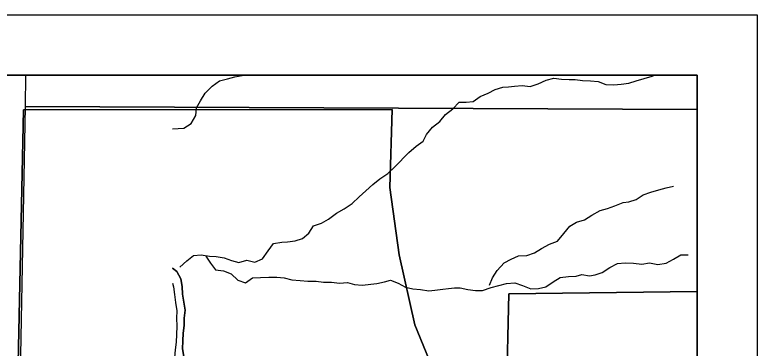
# Model space of a CAD drawing. Extents: x 0 to 34, y 0 to 22.
# Drawn here: x 12.978 to 14.213, y 10.011 to 10.565 of the extents above; entities that cross this region are included whole.
import ezdxf

# ---------------------------------------------------------------- set-up
doc = ezdxf.new("R2010")
doc.units = 0
for name, color, linetype in [('GM_X_Corporation', 7, 'Continuous'), ('GM_X_Major_River', 7, 'Continuous'), ('GM_X_Minor_River', 7, 'Continuous'), ('GM_X_Rail_Line', 7, 'Continuous'), ('SH_Cut_Line', 7, 'Continuous'), ('SH_Data', 7, 'Continuous')]:
    doc.layers.add(name, color=color, linetype=linetype)

msp = doc.modelspace()

# ---------------------------------------------------------------- linework, layer by layer
at = {"layer": 'GM_X_Corporation'}
msp.add_lwpolyline([(14.1135, 10.1047), (14.1135, 10.4647), (11.9896, 10.4647), (11.9902, 10.4375), (11.7983, 10.4305), (11.8108, 9.8914), (11.5392, 9.8926), (11.5211, 9.7826), (12.0067, 9.6607), (12.9148, 9.4291), (12.9728, 9.4593), (12.9927, 10.4066), (13.606, 10.4076), (13.6021, 10.2777), (13.6177, 10.1659), (13.6438, 10.0496), (13.6816, 9.9572), (13.6987, 9.9173), (13.7275, 9.9315), (13.7966, 9.9333), (13.8002, 10.1009)], close=True, dxfattribs=at)
msp.add_lwpolyline([(14.1135, 7.5799), (14.1135, 10.1047), (13.8002, 10.1009), (13.7966, 9.9333), (13.7275, 9.9315), (13.6987, 9.9173), (13.6816, 9.9572), (13.6438, 10.0496), (13.6177, 10.1659), (13.6021, 10.2777), (13.606, 10.4076), (12.9927, 10.4066), (12.9728, 9.4593)], dxfattribs=at)
at = {"layer": 'GM_X_Major_River'}
for points in [[(13.3309, 9.9752), (13.3168, 9.9702), (13.305, 9.9622), (13.2933, 9.9594), (13.2803, 9.9601), (13.2674, 9.9699), (13.2612, 9.9832), (13.2592, 9.9965), (13.2572, 10.0094), (13.2579, 10.0227), (13.2582, 10.0356), (13.26, 10.0481), (13.2599, 10.0607), (13.2614, 10.0736), (13.2594, 10.0869), (13.257, 10.1002), (13.2566, 10.1131), (13.2542, 10.1256), (13.2477, 10.1381), (13.2404, 10.1433)], [(13.2404, 10.1433), (13.2477, 10.1381), (13.2542, 10.1256), (13.2566, 10.1131), (13.257, 10.1002), (13.2594, 10.0869), (13.2614, 10.0736), (13.2599, 10.0607), (13.26, 10.0481), (13.2582, 10.0356), (13.2579, 10.0227), (13.2572, 10.0094), (13.2592, 9.9965), (13.2612, 9.9832), (13.2674, 9.9699), (13.2803, 9.9601), (13.2933, 9.9594), (13.305, 9.9622), (13.3168, 9.9702), (13.331, 9.9752)], [(13.2404, 10.1188), (13.2421, 10.1126), (13.2437, 10.0997), (13.2457, 10.0864), (13.2477, 10.0728), (13.247, 10.0602), (13.2475, 10.0473), (13.2472, 10.0332), (13.2465, 10.0207), (13.2451, 10.0078), (13.244, 9.9949), (13.2483, 9.9827), (13.2525, 9.9698), (13.2602, 9.9573), (13.2747, 9.9512)], [(13.2404, 10.1188), (13.2421, 10.1126), (13.2437, 10.0997), (13.2457, 10.0864), (13.2477, 10.0728), (13.247, 10.0602), (13.2475, 10.0473), (13.2472, 10.0332), (13.2465, 10.0207), (13.2451, 10.0078), (13.244, 9.9949), (13.2483, 9.9827), (13.2525, 9.9698), (13.2602, 9.9573), (13.2751, 9.9511)]]:
    msp.add_lwpolyline(points, dxfattribs=at)
at = {"layer": 'GM_X_Minor_River'}
for points in [[(13.2404, 10.3751), (13.25, 10.3758), (13.2595, 10.3766), (13.2716, 10.3843), (13.2795, 10.3973), (13.2806, 10.4099), (13.2869, 10.4217), (13.2948, 10.4344), (13.3065, 10.4462), (13.319, 10.4551), (13.3319, 10.4586), (13.3444, 10.4618), (13.3566, 10.4641), (13.3585, 10.4647)], [(13.2526, 10.1451), (13.2644, 10.1555), (13.2757, 10.1647), (13.2882, 10.166), (13.3019, 10.1634), (13.3134, 10.1627), (13.3267, 10.1609), (13.3389, 10.1561), (13.3511, 10.1531), (13.364, 10.1566), (13.3777, 10.1537), (13.3902, 10.1588), (13.3996, 10.1721), (13.4087, 10.1844), (13.4223, 10.1868), (13.4318, 10.1872), (13.4448, 10.1892), (13.4569, 10.1931), (13.4675, 10.2016), (13.475, 10.2138), (13.4883, 10.2185), (13.5004, 10.2251), (13.5132, 10.2351), (13.5265, 10.2424), (13.5393, 10.2513), (13.551, 10.2624), (13.5624, 10.2724), (13.5741, 10.2827), (13.5858, 10.2923), (13.599, 10.3008), (13.6104, 10.3123), (13.6338, 10.3361), (13.6462, 10.3465), (13.6579, 10.3546), (13.6632, 10.366), (13.6734, 10.3779), (13.6854, 10.3875), (13.6949, 10.399), (13.707, 10.4082), (13.7175, 10.4197), (13.7293, 10.4195), (13.7411, 10.4207), (13.7524, 10.4288), (13.7657, 10.4346), (13.7774, 10.4404), (13.79, 10.4443), (13.7999, 10.4451), (13.8094, 10.446), (13.8227, 10.4472), (13.836, 10.4458), (13.8489, 10.4501), (13.8621, 10.4563), (13.8751, 10.4594), (13.888, 10.4576), (13.9009, 10.4573), (13.9104, 10.4574), (13.9226, 10.4556), (13.9363, 10.4553), (13.9489, 10.4539), (13.9619, 10.4487), (13.9748, 10.4484), (13.9873, 10.4496), (13.9999, 10.4512), (14.0124, 10.4551), (14.0257, 10.459), (14.0386, 10.4626), (14.0428, 10.4647)], [(13.7679, 10.1152), (13.7731, 10.1275), (13.781, 10.1397), (13.7923, 10.1523), (13.8041, 10.1585), (13.8166, 10.164), (13.8303, 10.1644), (13.8428, 10.1691), (13.8545, 10.176), (13.8681, 10.1834), (13.8814, 10.1884), (13.8916, 10.2011), (13.9018, 10.2133), (13.9131, 10.2199), (13.9264, 10.2238), (13.9385, 10.2315), (13.9525, 10.2392), (13.9647, 10.2427), (13.9768, 10.247), (13.9904, 10.2525), (13.9999, 10.2541), (14.0121, 10.258), (14.0238, 10.2653), (14.0363, 10.2699), (14.0496, 10.2738), (14.0618, 10.277), (14.0743, 10.2801)], [(13.2959, 10.1637), (13.3039, 10.1516), (13.312, 10.1406), (13.3253, 10.1392), (13.3383, 10.134), (13.3491, 10.1234), (13.362, 10.1189), (13.3737, 10.1274), (13.3871, 10.1279), (13.4007, 10.1288), (13.4144, 10.1285), (13.4266, 10.1274), (13.4392, 10.1241), (13.4529, 10.1231), (13.4658, 10.122), (13.4795, 10.1218), (13.4917, 10.1203), (13.505, 10.1201), (13.5187, 10.1186), (13.532, 10.1195), (13.5435, 10.1165), (13.5564, 10.1155), (13.5807, 10.118), (13.5936, 10.1207), (13.6031, 10.1235), (13.6161, 10.1186), (13.6283, 10.1119), (13.6405, 10.1093), (13.6535, 10.1079), (13.6672, 10.1061), (13.6771, 10.1069), (13.6904, 10.1085), (13.6999, 10.1098), (13.7097, 10.111), (13.7192, 10.1111), (13.7322, 10.1081), (13.7448, 10.1063), (13.7566, 10.1064), (13.7706, 10.1114), (13.7835, 10.115), (13.7964, 10.1181), (13.8105, 10.1194), (13.8231, 10.1145), (13.8368, 10.1093), (13.8497, 10.1098), (13.8619, 10.1125), (13.874, 10.1206), (13.8857, 10.1279), (13.8994, 10.1296), (13.9123, 10.1304), (13.9218, 10.1328), (13.9344, 10.1306), (13.9439, 10.1322), (13.9556, 10.1361), (13.9685, 10.1449), (13.981, 10.1515), (13.9939, 10.1524), (14.0076, 10.1517), (14.0213, 10.1503), (14.0346, 10.1523), (14.0483, 10.1497), (14.062, 10.1521), (14.0745, 10.1587), (14.0862, 10.1656), (14.0988, 10.1657)]]:
    msp.add_lwpolyline(points, dxfattribs=at)
at = {"layer": 'GM_X_Rail_Line'}
for points in [[(14.1135, 10.4074), (14.1135, 10.4647), (12.9959, 10.4647), (12.9952, 10.4123)], [(14.1135, 5.8645), (14.1135, 10.4074), (12.9952, 10.4123), (12.9843, 9.8218), (12.975, 9.4666), (12.9697, 9.2637), (12.9695, 9.2552), (12.9694, 9.2509), (12.9542, 8.6724), (12.9304, 7.7644), (12.9222, 7.4711), (12.9186, 7.3231), (12.9183, 7.3117), (12.9181, 7.3048), (12.8807, 5.8723), (13.2678, 5.8695), (13.384, 5.8688), (13.5036, 5.8681)]]:
    msp.add_lwpolyline(points, close=True, dxfattribs=at)
at = {"layer": 'SH_Cut_Line'}
msp.add_lwpolyline([(8.8581, 3.6647), (14.1135, 3.6647), (14.1135, 10.4647), (8.6408, 10.4647)], dxfattribs=at)
at = {"layer": 'SH_Data'}
for p, q in [((7.2135, 10.5647), (14.2135, 10.5647)), ((14.2135, 10.5647), (14.2135, 3.5647)), ((7.3135, 10.4647), (14.1135, 10.4647)), ((14.1135, 10.4647), (14.1135, 3.6647))]:
    msp.add_line(p, q, dxfattribs=at)

doc.saveas('drawing.dxf')
